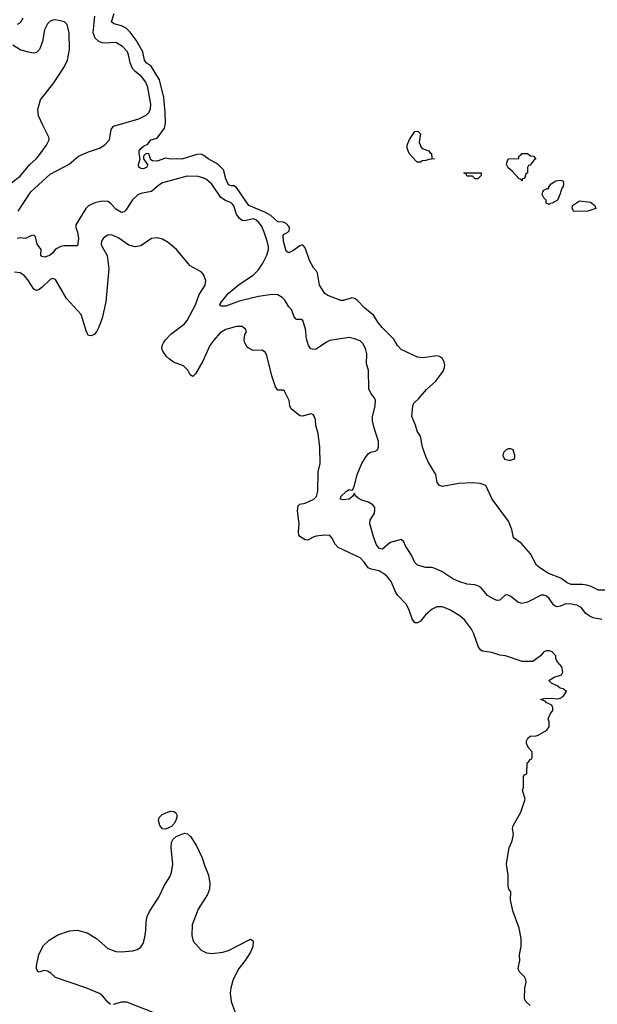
# Model space of a CAD drawing. Header units: inches. Extents: x 1771504 to 1971212, y 471788 to 643615.
# Tile 543 of 587: x 1933988 to 1938200, y 536850 to 544025. Entities that reach past the tile are written whole.
import ezdxf

# ---------------------------------------------------------------- set-up
doc = ezdxf.new("R2010")
doc.units = ezdxf.units.IN
doc.header["$MEASUREMENT"] = 0
doc.layers.add('B9533', color=7, linetype='Continuous')
doc.layers.add('B9534', color=7, linetype='Continuous')

msp = doc.modelspace()

# ---------------------------------------------------------------- linework, layer by layer
at = {"layer": 'B9533', "color": 5}
for points, elevation in [([(1937710, 536841), (1937677.7, 536870), (1937669.8, 536890), (1937671.2, 536970), (1937682, 537010), (1937679.8, 537030), (1937668.3, 537050), (1937631.4, 537090), (1937624.2, 537110), (1937634, 537170), (1937633.3, 537210), (1937644.2, 537270), (1937645.6, 537330), (1937630, 537404), (1937584.7, 537530), (1937566.3, 537610), (1937569.4, 537669.4), (1937554, 537690), (1937549.3, 537710), (1937549, 537791), (1937537.2, 537870), (1937539.3, 537890), (1937557.2, 537990), (1937578.6, 538041.4), (1937589.2, 538090), (1937582.7, 538130), (1937586, 538150), (1937642, 538250), (1937674.6, 538345.4), (1937655.3, 538410), (1937662, 538430), (1937662, 538510), (1937670, 538522), (1937686, 538530), (1937688, 538610), (1937702, 538618), (1937710, 538634), (1937722, 538638), (1937726, 538650), (1937726, 538690), (1937699, 538719), (1937684, 538750), (1937684, 538770), (1937694, 538790), (1937710, 538802.8), (1937754, 538806), (1937770, 538811.3), (1937832.9, 538847.1), (1937848.4, 538871.6), (1937848.4, 538908.4), (1937842, 538930), (1937859, 538970), (1937875.3, 538990), (1937875.3, 539010), (1937868, 539030), (1937828, 539050), (1937819, 539059), (1937788, 539070), (1937810, 539078), (1937870, 539081), (1937910, 539076), (1937930, 539081), (1937950, 539092), (1937975.3, 539130), (1937950, 539148), (1937930, 539154), (1937908, 539170), (1937866, 539190), (1937846, 539210), (1937885.6, 539234.4), (1937938, 539250), (1937948, 539270), (1937942, 539310), (1937908.4, 539348.4), (1937898, 539370), (1937898, 539390), (1937870, 539418), (1937850, 539426), (1937830, 539426), (1937810, 539418), (1937784.7, 539390), (1937730, 539348.7), (1937651.6, 539348.4), (1937530, 539389.3), (1937490, 539394.5), (1937430, 539414.3), (1937362.8, 539422.8), (1937349.8, 539429.8), (1937332.9, 539452.9), (1937299.7, 539550), (1937283.8, 539583.8), (1937230.8, 539650.8), (1937199.1, 539679.1), (1937130, 539722), (1937070, 539746.6), (1937030, 539746.3), (1936996.3, 539730), (1936949.3, 539690.7), (1936910, 539642.9), (1936890, 539629.6), (1936870, 539629.7), (1936850, 539659.3), (1936826.2, 539730), (1936806.7, 539766.7), (1936744.8, 539830), (1936731.6, 539850), (1936696, 539930), (1936670, 539964.4), (1936642, 539990), (1936625, 540000)], 280), ([(1938234, 539654), (1938170, 539666.6), (1938140.4, 539680.4), (1938117.6, 539697.6), (1938082.1, 539742.1), (1938050, 539759.4), (1938010, 539766.8), (1937970, 539767.5), (1937930, 539750.6), (1937906.5, 539746.5), (1937891.9, 539751.9), (1937881.8, 539761.8), (1937850, 539808.2), (1937830, 539824.2), (1937810, 539831.6), (1937790, 539831.6), (1937690, 539781), (1937650, 539769.7), (1937619.5, 539779.5), (1937570, 539820.9), (1937550, 539832.3), (1937530, 539832.7), (1937490, 539794), (1937470, 539793), (1937450, 539800.4), (1937399.7, 539830), (1937350, 539887.6), (1937330, 539900.5), (1937307.3, 539907.3), (1937250, 539912.4), (1937189.3, 539930), (1937147, 539950), (1937073.5, 540000)], 260), ([(1938661.4, 540000), (1938644.9, 539910), (1938630, 539873.2), (1938590, 539825.6), (1938570, 539814), (1938550, 539809.6), (1938530, 539812.7), (1938490, 539832.3), (1938410, 539837.4), (1938310, 539868.3), (1938210, 539868.4), (1938155.7, 539895.7), (1938124.9, 539905), (1938090, 539909.9), (1938008.5, 539908.5), (1937980.7, 539920.7), (1937934.1, 539954.1), (1937844.7, 539990), (1937828.6, 540000)], 240), ([(1934650, 536849.5), (1934630, 536866), (1934595.1, 536910), (1934568.8, 536928.8), (1934469.8, 536969.8), (1934250, 537045.4), (1934215.5, 537075.5), (1934190, 537091.1), (1934164.6, 537095.4), (1934130, 537083.6), (1934119.3, 537090), (1934109.6, 537110), (1934109.6, 537130), (1934128.2, 537211.8), (1934161.3, 537278.7), (1934202.7, 537317.3), (1934265.1, 537354.9), (1934350, 537386.3), (1934410.3, 537390.3), (1934480.7, 537370), (1934548, 537330), (1934630, 537257.6), (1934690, 537234.3), (1934730, 537231.5), (1934810, 537238.3), (1934846, 537250), (1934870, 537266.4), (1934887.6, 537292.4), (1934900.6, 537339.4), (1934908.7, 537390), (1934909.8, 537450.2), (1934917.8, 537490), (1934934.9, 537525.1), (1935001.8, 537630), (1935042.9, 537717.1), (1935082, 537778), (1935095.6, 537810), (1935104.5, 537870), (1935092.9, 537990), (1935095.1, 538030), (1935107.3, 538052.7), (1935130, 538073.6), (1935190, 538096.9), (1935212.2, 538092.2), (1935233.7, 538073.7), (1935275.8, 538010), (1935318.2, 537918.2), (1935337.4, 537857.4), (1935365.7, 537790), (1935374.4, 537730), (1935372.2, 537690), (1935358, 537650), (1935290, 537542.9), (1935244.9, 537430), (1935242.9, 537350), (1935251.9, 537310), (1935310, 537244.6), (1935350, 537224), (1935390, 537219.6), (1935470, 537230.2), (1935510, 537241.6), (1935670, 537324.4), (1935691.6, 537311.6), (1935688.9, 537270), (1935670.2, 537230), (1935632.2, 537170), (1935585.4, 537110), (1935545.4, 537030), (1935528.1, 536970), (1935523.6, 536930), (1935530.2, 536870.2), (1935558.8, 536790)], 280), ([(1934960.9, 536790), (1934770, 536864.7), (1934730, 536864.4), (1934670, 536847.8)], 280)]:
    msp.add_lwpolyline(points, dxfattribs=dict(at, elevation=elevation))
at = {"layer": 'B9533', "color": 5, "elevation": 280}
msp.add_lwpolyline([(1935050, 538126.3), (1935030, 538127.8), (1935010, 538152.7), (1934999.1, 538190), (1935005.4, 538210), (1935026.8, 538233.2), (1935064.5, 538250), (1935090, 538257.6), (1935115, 538255), (1935126.3, 538246.3), (1935133.1, 538230), (1935133.4, 538210), (1935126.9, 538190), (1935113.5, 538166.5), (1935093.8, 538146.2)], close=True, dxfattribs=at)
at = {"layer": 'B9534', "color": 5}
for points, elevation in [([(1934010, 544036.3), (1933990, 544003), (1933970, 543989.7)], 260), ([(1933977.2, 542630), (1934068.9, 542771.1), (1934210, 542899.2), (1934347.3, 542972.7), (1934416.9, 543030), (1934490, 543062.3), (1934570, 543089.4), (1934607.9, 543112.1), (1934641.6, 543150), (1934655, 543225), (1934671.8, 543248.2), (1934857.1, 543302.9), (1934909.7, 543330), (1934930.8, 543350), (1934941.7, 543378.3), (1934943.9, 543410), (1934921.1, 543530), (1934907.1, 543570), (1934875.5, 543610), (1934828.7, 543648.7), (1934811.4, 543670), (1934793.4, 543710), (1934782.1, 543770), (1934774, 543790), (1934738.3, 543830), (1934690, 543859.8), (1934610, 543853.5), (1934590, 543855.8), (1934565.4, 543865.4), (1934538, 543890), (1934524, 543930), (1934535.7, 544050)], 260), ([(1937828.6, 540000), (1937780.5, 540030), (1937757.6, 540050), (1937711.9, 540131.8), (1937646, 540210), (1937590, 540248.7), (1937578, 540310), (1937552.8, 540370), (1937432.3, 540530), (1937386, 540630), (1937344.7, 540644.7), (1937289.8, 540649.8), (1937190, 540644.4), (1937070, 540622.9), (1937049.6, 540629.6), (1937032.7, 540652.7), (1937023.5, 540710), (1936970, 540798.7), (1936950, 540842.9), (1936925.5, 540910), (1936911, 540991), (1936887.6, 541027.6), (1936874.7, 541070), (1936847.7, 541132.3), (1936854.8, 541210), (1936862, 541230), (1936897.3, 541262.7), (1936954.8, 541330), (1937022.8, 541390), (1937075.9, 541464.1), (1937086.4, 541490), (1937087.9, 541510), (1937084.1, 541530), (1937070, 541556.8), (1937050, 541570.8), (1937030, 541574.4), (1936930, 541560.7), (1936890, 541564.8), (1936770, 541620.5), (1936743.9, 541650), (1936716.6, 541696.6), (1936630, 541782), (1936600.4, 541820.4), (1936570.3, 541870.3), (1936503.8, 541923.8), (1936450, 541980.5), (1936430, 541993), (1936410, 541997.4), (1936350, 541978.4), (1936330, 541978.4), (1936234.6, 542014.6), (1936214, 542030), (1936174, 542090), (1936158.5, 542178.5), (1936152.3, 542192.3), (1936130, 542216), (1936102, 542270), (1936070, 542362), (1936058, 542378), (1936050, 542384), (1936030, 542376), (1935979.9, 542340.1), (1935950, 542327), (1935930, 542339), (1935910.9, 542410), (1935908.7, 542451.3), (1935917.4, 542462.6), (1935943.5, 542476.5), (1935953.3, 542486.7), (1935955.1, 542510), (1935950, 542518.7), (1935930, 542540.5), (1935910.7, 542550.7), (1935870, 542552.1), (1935818.4, 542598.4), (1935780.7, 542620.7), (1935658.8, 542670), (1935570, 542802), (1935550, 542813.7), (1935530, 542814.2), (1935510, 542821), (1935490, 542864.2), (1935474.7, 542930), (1935432.7, 542972.7), (1935361.7, 543010), (1935330, 543034.7), (1935310, 543043.9), (1935278.4, 543041.6), (1935170, 543008.9), (1935128.6, 543011.5), (1935087.5, 543007.5), (1935050, 543017), (1934990, 542995.1), (1934957, 542997), (1934943.6, 543003.6), (1934928.4, 543048.4), (1934910, 543049), (1934891, 543030), (1934890.8, 543010), (1934919.1, 542970), (1934915.8, 542950), (1934890, 542938), (1934870, 542939.6), (1934857, 542950), (1934853.6, 542970), (1934867, 543010), (1934858, 543050), (1934859.5, 543070), (1934870, 543086.8), (1934890, 543102.8), (1934923.1, 543116.9), (1934944, 543150), (1934990, 543161), (1935044.6, 543235.4), (1935049.9, 543270), (1935049.4, 543350.6), (1935039.2, 543459.2), (1935006.5, 543586.5), (1934946, 543686), (1934910.6, 543710.6), (1934896.8, 543730), (1934886, 543790), (1934836.1, 543876.1), (1934793.9, 543933.9), (1934763.5, 543963.5), (1934730, 543981.4), (1934675.1, 543995.1), (1934656.8, 544010), (1934677.1, 544070)], 240), ([(1933910, 542824.3), (1933990, 542883.8), (1934060.9, 542970), (1934108.4, 543010), (1934125.1, 543030), (1934182.4, 543110), (1934202.7, 543150), (1934201.2, 543170), (1934155.9, 543255.9), (1934125.4, 543325.4), (1934120.9, 543370), (1934138.6, 543441.4), (1934235.9, 543564.1), (1934315.3, 543684.7), (1934337, 543730), (1934351.2, 543808.8), (1934348.2, 543930), (1934333, 543990), (1934315.1, 544010), (1934250, 544024.2), (1934230, 544022.4), (1934210, 544013.3), (1934190, 543994), (1934168.2, 543951.8), (1934153.4, 543866.6), (1934132.4, 543807.6), (1934110, 543785.2), (1934090, 543781.2), (1934050, 543787.3), (1933990, 543805.4), (1933938.8, 543838.8)], 280), ([(1937073.5, 540000), (1937070, 540002.4), (1937010, 540027.6), (1936990, 540033.3), (1936950, 540033.6), (1936889.7, 540049.7), (1936868.4, 540068.4), (1936844, 540124), (1936802, 540190), (1936790, 540219), (1936770, 540237.2), (1936690, 540214), (1936634.3, 540165.7), (1936610, 540172.6), (1936590, 540198.7), (1936569.8, 540250), (1936541.3, 540350), (1936542.6, 540377.4), (1936574.5, 540430), (1936578, 540450), (1936578, 540470), (1936563.7, 540490), (1936532.7, 540510), (1936482.9, 540522.9), (1936457.2, 540537.3), (1936436.1, 540556.1), (1936430, 540575.3), (1936414.8, 540550), (1936390, 540531.6), (1936345.1, 540525.1), (1936327, 540530), (1936330, 540550.3), (1936370, 540590.3), (1936390, 540600.5), (1936410, 540596), (1936418, 540602), (1936429.4, 540630), (1936450, 540711.3), (1936483.7, 540790), (1936510, 540834), (1936530, 540861), (1936546.8, 540873.2), (1936579.3, 540880.7), (1936598, 540890), (1936604, 540910), (1936604, 540950), (1936570, 541058), (1936561.2, 541101.2), (1936560.7, 541130), (1936580.7, 541210), (1936582, 541250), (1936576, 541270), (1936550, 541299.3), (1936534.5, 541334.5), (1936531.8, 541470), (1936517.6, 541517.6), (1936519.9, 541590), (1936509.9, 541629.9), (1936490, 541666.3), (1936470, 541683.9), (1936430, 541700.3), (1936389.8, 541709.8), (1936250, 541687.9), (1936224.3, 541675.8), (1936150, 541625.1), (1936130, 541620.5), (1936110, 541627.6), (1936094.3, 541650), (1936078.7, 541698.7), (1936071.3, 541771.3), (1936053.7, 541833.7), (1936040.5, 541840.5), (1936010, 541839.6), (1936003.3, 541843.3), (1935990, 541859.3), (1935970, 541912.7), (1935950, 541932), (1935920.8, 541980.8), (1935901.3, 542001.3), (1935870, 542019), (1935830, 542022.4), (1935730, 542007.9), (1935587.1, 541973), (1935490, 541937.6), (1935457.2, 541937.2), (1935450, 541942), (1935448.1, 541950), (1935458.5, 541970), (1935508.8, 542030), (1935590, 542097.5), (1935690, 542162.7), (1935730, 542202.8), (1935761, 542250), (1935790, 542308.8), (1935801.4, 542350), (1935801.6, 542370), (1935793.5, 542410), (1935770, 542477.4), (1935750, 542522.7), (1935730.5, 542550), (1935710, 542566.4), (1935690, 542573), (1935630, 542559.6), (1935610, 542561.9), (1935590, 542576.8), (1935568.3, 542608.3), (1935549.1, 542669.1), (1935540.2, 542680.2), (1935529.8, 542690), (1935488.1, 542708.1), (1935455.3, 542730), (1935390, 542827.2), (1935350, 542861.4), (1935330, 542871.4), (1935290, 542881.5), (1935210, 542884.6), (1935030, 542835), (1935001.8, 542818.2), (1934950, 542773), (1934870, 542759.2), (1934850, 542749.7), (1934810, 542712.4), (1934762.6, 542637.4), (1934750, 542625.6), (1934738, 542622), (1934730, 542620.5), (1934690, 542643.1), (1934650, 542687.1), (1934630, 542699.3), (1934590, 542701.8), (1934535.5, 542690), (1934510, 542679.4), (1934490, 542667.7), (1934470, 542648.3), (1934397.3, 542530), (1934397.1, 542510), (1934410, 542476), (1934416.5, 542430), (1934410, 542378), (1934310, 542377.2), (1934287.1, 542372.9), (1934247.8, 542352.2), (1934230, 542325.2), (1934210, 542309.2), (1934170, 542294), (1934150, 542299.3), (1934140.9, 542310), (1934144, 542350), (1934116.2, 542390), (1934102.9, 542442.9), (1934090, 542454), (1934070, 542449.6), (1934030.3, 542429.7), (1933990, 542435), (1933970, 542429.8)], 260), ([(1936625, 540000), (1936610, 540008.9), (1936550, 540021.3), (1936530, 540031.2), (1936501.6, 540070), (1936470, 540102.9), (1936310, 540179.9), (1936286.1, 540206.1), (1936267.6, 540247.6), (1936250, 540265), (1936210, 540269.8), (1936150, 540260.6), (1936127.1, 540252.9), (1936090, 540231.1), (1936070, 540233.5), (1936030, 540259.7), (1936023.5, 540270), (1936020.3, 540290), (1936025, 540350), (1936013.9, 540446.1), (1936018.7, 540481.3), (1936030, 540495.5), (1936070, 540500.9), (1936133.6, 540530), (1936152.4, 540550), (1936162.7, 540590), (1936165.3, 540730), (1936179.7, 540790), (1936176.2, 540910), (1936165.1, 541010), (1936147.3, 541067.3), (1936144.2, 541110), (1936135.2, 541135.2), (1936127.5, 541147.5), (1936110, 541154), (1936050, 541135.6), (1936030, 541138.4), (1935967.8, 541190), (1935958.9, 541210), (1935952, 541250), (1935919, 541319), (1935910, 541326), (1935870, 541325.1), (1935853.6, 541350), (1935826.3, 541430), (1935790, 541578), (1935779.3, 541599.3), (1935756.4, 541616.4), (1935690, 541615.3), (1935650, 541635.3), (1935629, 541670), (1935624, 541690), (1935629, 541730), (1935642, 541750), (1935635.3, 541770), (1935609.1, 541789.1), (1935570, 541789.3), (1935490, 541766.3), (1935450, 541742), (1935403.6, 541690), (1935375.2, 541650), (1935322.4, 541537.6), (1935270, 541444.2), (1935250, 541425.1), (1935230, 541437), (1935213.6, 541470), (1935183.4, 541503.4), (1935110, 541530.4), (1935079.4, 541550), (1935059.4, 541570), (1935031.9, 541610), (1935025.1, 541630), (1935027.4, 541650), (1935037.6, 541670), (1935049.8, 541690), (1935090, 541733.4), (1935190, 541809.2), (1935210, 541833.4), (1935270, 541946.7), (1935297.2, 542022.7), (1935340.9, 542090), (1935345.6, 542125.6), (1935329.3, 542169.3), (1935310, 542188.7), (1935232.1, 542232.1), (1935130.8, 542350.8), (1935070, 542401.3), (1935030, 542424.7), (1934990, 542435.8), (1934950, 542429.7), (1934870, 542378), (1934830, 542370.9), (1934783, 542383), (1934710, 542432.2), (1934670, 542453.3), (1934650, 542457.2), (1934630, 542453.7), (1934610, 542443.5), (1934596.5, 542430), (1934584.7, 542410), (1934582.8, 542390), (1934589.2, 542370), (1934625.9, 542305.9), (1934637.2, 542210), (1934615, 541970), (1934590.2, 541850), (1934564.9, 541784.9), (1934547, 541750), (1934530, 541731.5), (1934510, 541720.5), (1934490, 541724.5), (1934476, 541750), (1934435.5, 541875.5), (1934330, 541992.9), (1934250, 542130.8), (1934230, 542138.8), (1934210, 542132.8), (1934150, 542073.1), (1934130, 542059.2), (1934110, 542052.6), (1934090, 542060.5), (1934047.1, 542130), (1934020.3, 542160.3), (1933990, 542179.8), (1933950, 542186)], 280)]:
    msp.add_lwpolyline(points, dxfattribs=dict(at, elevation=elevation))
for points, elevation in [([(1936887.3, 542987.3), (1936850, 543026), (1936828, 543050), (1936814, 543090), (1936814, 543110), (1936830, 543151.3), (1936870, 543211.3), (1936892, 543212), (1936910, 543194), (1936900.7, 543130), (1936915.2, 543095.2), (1936930, 543082.8), (1936971.3, 543070), (1936978, 543058), (1936990.8, 543050), (1936994, 543014), (1937014, 543010), (1936972.7, 543007.3), (1936950, 542998), (1936923.6, 542996.4), (1936910, 542988)], 220), ([(1937650, 542848), (1937642, 542862), (1937630, 542866), (1937580.4, 542920.4), (1937550, 542946), (1937538, 542970), (1937542, 542990), (1937550, 543010.8), (1937627.3, 543012.7), (1937628.7, 543030), (1937643.1, 543036.9), (1937649, 543050), (1937692, 543050), (1937713.7, 543033.7), (1937734, 543030), (1937751.3, 543010), (1937738, 543002), (1937710, 542966), (1937698, 542962), (1937691.6, 542948.4), (1937690, 542908.7), (1937679.6, 542900.4), (1937670, 542868), (1937654, 542866)], 220), ([(1937310, 542866), (1937290, 542886), (1937250, 542886), (1937242, 542902), (1937226, 542910), (1937354, 542910), (1937354, 542890), (1937330, 542866)], 220), ([(1937850, 542678), (1937827.3, 542687.3), (1937826, 542710), (1937810, 542726), (1937798, 542750), (1937802, 542770), (1937810, 542782), (1937834, 542794), (1937846, 542794), (1937846, 542806), (1937864, 542830), (1937898, 542850), (1937930, 542855.5), (1937950, 542850.3), (1937954.4, 542830), (1937950.3, 542810), (1937941.6, 542798.4), (1937930, 542755.3), (1937910.7, 542710), (1937870, 542689.2), (1937855.3, 542684.7)], 220), ([(1938030, 542628), (1938018, 542650), (1938019, 542670), (1938070, 542704.7), (1938150, 542694.8), (1938181, 542670), (1938190.5, 542649.5), (1938130, 542628.7)], 220), ([(1937570, 540898.9), (1937550, 540896.9), (1937536.3, 540890), (1937517.1, 540870), (1937510.5, 540850), (1937523.4, 540823.4), (1937554.2, 540814.2), (1937570, 540814), (1937590, 540821.3), (1937598, 540830), (1937598.5, 540850), (1937586.6, 540890)], 240)]:
    msp.add_lwpolyline(points, close=True, dxfattribs=dict(at, elevation=elevation))

doc.saveas('drawing.dxf')
